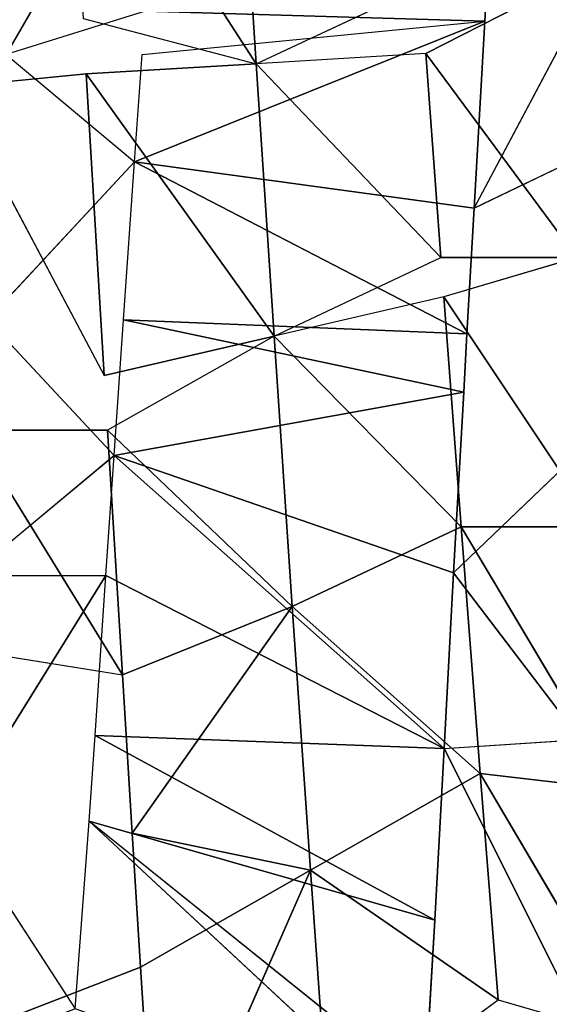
# Model space of a CAD drawing. Extents: x 0 to 40, y 0 to 81.9.
# Tile 358 of 623: x 7.649 to 7.99, y 74.213 to 74.847. Entities that reach past the tile are written whole.
import ezdxf

# ---------------------------------------------------------------- set-up
doc = ezdxf.new("R2010")
doc.units = 0
doc.header["$LTSCALE"] = 25.4
doc.layers.get('0').update_dxf_attribs({"color": 13, "linetype": 'CONTINUOUS'})

# ---------------------------------------------------------------- blocks, each defined once
blk = doc.blocks.new('ICE-TUBE-LED-S-8118_STL')
at = {"color": 0}
for p, q in [((74.64986, 14.50025, 44.52773), (74.52892, 14.4217, 44.57863)), ((74.64986, 14.50025, 44.52773), (74.8082, 14.40188, 44.47809)), ((75.12271, 14.50149, 47.94853), (74.93689, 14.40297, 47.9324)), ((75.12271, 14.50149, 47.94853), (75.13126, 14.41449, 47.94884)), ((74.90181, 14.48836, 47.92732), (74.74409, 14.39125, 47.89635)), ((74.90181, 14.48836, 47.92732), (74.74409, 14.39125, 47.89635)), ((74.8082, 14.48938, 44.47809), (74.8082, 14.40188, 44.47809)), ((74.8082, 14.48938, 44.47809), (74.88537, 14.39664, 44.46037)), ((74.90181, 14.48836, 47.92732), (74.90179, 14.40085, 47.92732)), ((74.75833, 14.47963, 47.89971), (74.74409, 14.39125, 47.89635)), ((74.97285, 14.47811, 44.44515), (74.88537, 14.39664, 44.46037)), ((74.97285, 14.47811, 44.44515), (75.07464, 14.38347, 44.43376)), ((74.52264, 14.46492, 47.82919), (74.5558, 14.37952, 47.8411)), ((75.14368, 14.46607, 44.42984), (75.07464, 14.38347, 44.43376)), ((75.31782, 14.36596, 44.43344), (75.14368, 14.46607, 44.42984)), ((75.31782, 14.36596, 44.43344), (75.14368, 14.46607, 44.42984)), ((75.17167, 14.37657, 44.42911), (75.14368, 14.46607, 44.42984)), ((74.52892, 14.4217, 44.57863), (74.64986, 14.41275, 44.52773)), ((75.16699, 14.41658, 47.94975), (75.13778, 14.30511, 47.75951)), ((74.64986, 14.41275, 44.52773), (74.45027, 14.19793, 44.19919)), ((74.47613, 14.19641, 44.18866), (74.64986, 14.41275, 44.52773)), ((74.58599, 14.19012, 44.14864), (74.64986, 14.41275, 44.52773)), ((74.58599, 14.19012, 44.14864), (74.64986, 14.41275, 44.52773)), ((74.64986, 14.41275, 44.52773), (74.70497, 14.40887, 44.50836)), ((74.93689, 14.40297, 47.9324), (75.13126, 14.41449, 47.94884)), ((74.93689, 14.40297, 47.9324), (75.13126, 14.41449, 47.94884)), ((75.13126, 14.41449, 47.94884), (74.96229, 14.29359, 47.74466)), ((75.13126, 14.41449, 47.94884), (74.96229, 14.29359, 47.74466)), ((75.13126, 14.41449, 47.94884), (75.13778, 14.30511, 47.75951)), ((74.58599, 14.19012, 44.14864), (74.70497, 14.40887, 44.50836)), ((74.58599, 14.19012, 44.14864), (74.70497, 14.40887, 44.50836)), ((74.6966, 14.18408, 44.11565), (74.70497, 14.40887, 44.50836)), ((74.6966, 14.18408, 44.11565), (74.70497, 14.40887, 44.50836)), ((74.70497, 14.40887, 44.50836), (74.8082, 14.40188, 44.47809)), ((74.6966, 14.18408, 44.11565), (74.8082, 14.40188, 44.47809)), ((74.6966, 14.18408, 44.11565), (74.8082, 14.40188, 44.47809)), ((74.74409, 14.39125, 47.89635), (74.90179, 14.40085, 47.92732)), ((74.74409, 14.39125, 47.89635), (74.90179, 14.40085, 47.92732)), ((74.78822, 14.28188, 47.71212), (74.90179, 14.40085, 47.92732)), ((74.78822, 14.28188, 47.71212), (74.90179, 14.40085, 47.92732)), ((74.8082, 14.40188, 44.47809), (74.88537, 14.39664, 44.46037)), ((74.96229, 14.29359, 47.74466), (74.90179, 14.40085, 47.92732)), ((74.96229, 14.29359, 47.74466), (74.93689, 14.40297, 47.9324)), ((74.64212, 14.38494, 47.869), (74.74409, 14.39125, 47.89635)), ((74.88537, 14.39664, 44.46037), (74.6966, 14.18408, 44.11565)), ((74.88537, 14.39664, 44.46037), (74.6966, 14.18408, 44.11565)), ((74.74409, 14.39125, 47.89635), (74.78822, 14.28188, 47.71212)), ((74.74409, 14.39125, 47.89635), (74.78822, 14.28188, 47.71212)), ((74.8099, 14.17789, 44.08908), (74.88537, 14.39664, 44.46037)), ((74.8099, 14.17789, 44.08908), (74.88537, 14.39664, 44.46037)), ((74.92616, 14.17143, 44.06909), (74.88537, 14.39664, 44.46037)), ((74.88537, 14.39664, 44.46037), (74.97285, 14.39061, 44.44515)), ((74.92616, 14.17143, 44.06909), (74.88537, 14.39664, 44.46037)), ((74.5558, 14.37952, 47.8411), (74.64212, 14.38494, 47.869)), ((74.64212, 14.38494, 47.869), (74.61822, 14.27015, 47.66224)), ((74.64212, 14.38494, 47.869), (74.61822, 14.27015, 47.66224)), ((74.64212, 14.38494, 47.869), (74.78822, 14.28188, 47.71212)), ((74.64212, 14.38494, 47.869), (74.78822, 14.28188, 47.71212)), ((74.92616, 14.17143, 44.06909), (74.97285, 14.39061, 44.44515)), ((74.92616, 14.17143, 44.06909), (74.97285, 14.39061, 44.44515)), ((74.96387, 14.16931, 44.06415), (74.97285, 14.39061, 44.44515)), ((74.96387, 14.16931, 44.06415), (74.97285, 14.39061, 44.44515)), ((74.97285, 14.39061, 44.44515), (75.07464, 14.38347, 44.43376)), ((74.39281, 14.36912, 47.77585), (74.5558, 14.37952, 47.8411)), ((74.39281, 14.36912, 47.77585), (74.5558, 14.37952, 47.8411)), ((74.61822, 14.27015, 47.66224), (74.5558, 14.37952, 47.8411)), ((74.61822, 14.27015, 47.66224), (74.5558, 14.37952, 47.8411)), ((74.96387, 14.16931, 44.06415), (75.07464, 14.38347, 44.43376)), ((74.96387, 14.16931, 44.06415), (75.07464, 14.38347, 44.43376)), ((75.04481, 14.16472, 44.05605), (75.07464, 14.38347, 44.43376)), ((75.04481, 14.16472, 44.05605), (75.07464, 14.38347, 44.43376)), ((75.07464, 14.38347, 44.43376), (75.16524, 14.15782, 44.05028)), ((75.07464, 14.38347, 44.43376), (75.14368, 14.37857, 44.42984)), ((75.07464, 14.38347, 44.43376), (75.16524, 14.15782, 44.05028)), ((75.14368, 14.37857, 44.42984), (75.16524, 14.15782, 44.05028)), ((75.17167, 14.37657, 44.42911), (75.16524, 14.15782, 44.05028)), ((74.61822, 14.27015, 47.66224), (74.39281, 14.36912, 47.77585)), ((74.61822, 14.27015, 47.66224), (74.39281, 14.36912, 47.77585)), ((75.31204, 14.31628, 47.75688), (75.13778, 14.30511, 47.75951)), ((75.31204, 14.31628, 47.75688), (75.13778, 14.30511, 47.75951)), ((75.13778, 14.30511, 47.75951), (74.96229, 14.29359, 47.74466)), ((75.13778, 14.30511, 47.75951), (74.96229, 14.29359, 47.74466)), ((75.01286, 14.18609, 47.56013), (75.13778, 14.30511, 47.75951)), ((75.01286, 14.18609, 47.56013), (75.13778, 14.30511, 47.75951)), ((75.13778, 14.30511, 47.75951), (75.18743, 14.19886, 47.57108)), ((75.14429, 14.19574, 47.57018), (75.13778, 14.30511, 47.75951)), ((74.96229, 14.29359, 47.74466), (74.78822, 14.28188, 47.71212)), ((74.96229, 14.29359, 47.74466), (74.78822, 14.28188, 47.71212)), ((74.83939, 14.17304, 47.52956), (74.96229, 14.29359, 47.74466)), ((74.83939, 14.17304, 47.52956), (74.96229, 14.29359, 47.74466)), ((74.96229, 14.29359, 47.74466), (75.01286, 14.18609, 47.56013)), ((74.98769, 14.18422, 47.55693), (74.96229, 14.29359, 47.74466)), ((74.61822, 14.27015, 47.66224), (74.78822, 14.28188, 47.71212)), ((74.61822, 14.27015, 47.66224), (74.78822, 14.28188, 47.71212)), ((74.78822, 14.28188, 47.71212), (74.68064, 14.16077, 47.48338)), ((74.78822, 14.28188, 47.71212), (74.68064, 14.16077, 47.48338)), ((74.83939, 14.17304, 47.52956), (74.78822, 14.28188, 47.71212)), ((74.83939, 14.17304, 47.52956), (74.78822, 14.28188, 47.71212)), ((74.61822, 14.27015, 47.66224), (74.45484, 14.25858, 47.59587)), ((74.61822, 14.27015, 47.66224), (74.45484, 14.25858, 47.59587)), ((74.53484, 14.1492, 47.42414), (74.61822, 14.27015, 47.66224)), ((74.53484, 14.1492, 47.42414), (74.61822, 14.27015, 47.66224)), ((74.68064, 14.16077, 47.48338), (74.61822, 14.27015, 47.66224)), ((74.68064, 14.16077, 47.48338), (74.61822, 14.27015, 47.66224)), ((74.45484, 14.25858, 47.59587), (74.53484, 14.1492, 47.42414)), ((74.47613, 14.19641, 44.18866), (74.58599, 14.19012, 44.14864)), ((75.14429, 14.19574, 47.57018), (75.01286, 14.09859, 47.56013)), ((75.14429, 14.19574, 47.57018), (75.01286, 14.09859, 47.56013)), ((75.14429, 14.19574, 47.57018), (75.01286, 14.18609, 47.56013)), ((75.14429, 14.19574, 47.57018), (75.01286, 14.18609, 47.56013)), ((75.14429, 14.19574, 47.57018), (75.18743, 14.11136, 47.57108)), ((74.58599, 14.19012, 44.14864), (74.6966, 14.18408, 44.11565)), ((74.6966, 14.18408, 44.11565), (74.53928, 14.10525, 44.16475)), ((74.6966, 14.18408, 44.11565), (74.70245, 14.09626, 44.1141)), ((74.6966, 14.18408, 44.11565), (74.8099, 14.17789, 44.08908)), ((74.83939, 14.08554, 47.52956), (74.98769, 14.18422, 47.55693)), ((74.98769, 14.18422, 47.55693), (74.83939, 14.17304, 47.52956)), ((74.83939, 14.08554, 47.52956), (74.98769, 14.18422, 47.55693)), ((74.98769, 14.18422, 47.55693), (74.83939, 14.17304, 47.52956)), ((75.01286, 14.09859, 47.56013), (74.98769, 14.18422, 47.55693)), ((75.01286, 14.09859, 47.56013), (75.01286, 14.18609, 47.56013)), ((74.8099, 14.17789, 44.08908), (74.70245, 14.09626, 44.1141)), ((74.8099, 14.17789, 44.08908), (74.89857, 14.08547, 44.07318)), ((74.8099, 14.17789, 44.08908), (74.92616, 14.17143, 44.06909)), ((74.83939, 14.17304, 47.52956), (74.6703, 14.07246, 47.47972)), ((74.83939, 14.17304, 47.52956), (74.6703, 14.07246, 47.47972)), ((74.83939, 14.17304, 47.52956), (74.68064, 14.16077, 47.48338)), ((74.83939, 14.17304, 47.52956), (74.68064, 14.16077, 47.48338)), ((74.83939, 14.17304, 47.52956), (74.83939, 14.08554, 47.52956)), ((74.83939, 14.17304, 47.52956), (74.83939, 14.08554, 47.52956)), ((74.92616, 14.17143, 44.06909), (74.96387, 14.16931, 44.06415)), ((74.96387, 14.16931, 44.06415), (75.04481, 14.16472, 44.05605)), ((75.04481, 14.16472, 44.05605), (75.0879, 14.07477, 44.05313)), ((75.04481, 14.16472, 44.05605), (75.22966, 14.06658, 44.05025)), ((75.04481, 14.16472, 44.05605), (75.16524, 14.15782, 44.05028)), ((74.68064, 14.16077, 47.48338), (74.50874, 14.0596, 47.41169)), ((74.68064, 14.16077, 47.48338), (74.50874, 14.0596, 47.41169)), ((74.68064, 14.16077, 47.48338), (74.53484, 14.1492, 47.42414)), ((74.68064, 14.16077, 47.48338), (74.53484, 14.1492, 47.42414)), ((74.68064, 14.16077, 47.48338), (74.6703, 14.07246, 47.47972)), ((74.68064, 14.16077, 47.48338), (74.6703, 14.07246, 47.47972)), ((75.16524, 14.15782, 44.05028), (75.22965, 14.15408, 44.05025)), ((74.53484, 14.1492, 47.42414), (74.50874, 14.0596, 47.41169))]:
    blk.add_line(p, q, dxfattribs=at)
mesh = blk.add_polyface(dxfattribs=at)
corners = [(81.99833, 18.65613, 0), (32.39832, 18.53461, 0), (32.39832, 18.65613, 0), (33.41051, 17.76106, 0), (34.4478, 16.85461, 0), (35.42089, 15.87956, 0), (36.32527, 14.84046, 0), (37.15673, 13.74214, 0), (37.91139, 12.58971, 0), (38.58575, 11.38851, 0), (39.17668, 10.14416, 0), (39.68142, 8.86242, 0), (40.09764, 7.54925, 0), (40.42338, 6.21078, 0), (40.65715, 4.85321, 0), (40.79784, 3.48288, 0), (40.84481, 2.10613, 0), (81.99833, -14.44387, 0), (33.41051, -13.5488, 0), (32.39832, -14.44387, 0), (32.39832, -14.32234, 0), (34.4478, -12.64234, 0), (35.42089, -11.6673, 0), (36.32527, -10.6282, 0), (37.15673, -9.52987, 0), (37.91139, -8.37744, 0), (38.58575, -7.17625, 0), (39.17668, -5.93189, 0), (39.68142, -4.65015, 0), (40.09764, -3.33699, 0), (40.42338, -1.99851, 0), (40.65715, -0.64095, 0), (40.79784, 0.72939, 0)]
mesh.append_faces([[corners[k] for k in face] for face in [(0, 1, 2), (18, 19, 20)]], dxfattribs={"vtx0": -1, "color": 0})
mesh.append_faces([[corners[k] for k in face] for face in [(1, 0, 3), (3, 0, 4), (4, 0, 5), (5, 0, 6), (6, 0, 7), (7, 0, 8), (8, 0, 9), (9, 0, 10), (10, 0, 11), (11, 0, 12), (12, 0, 13), (13, 0, 14), (14, 0, 15), (15, 0, 16), (19, 18, 17)]], dxfattribs={"vtx0": -1, "vtx1": -1, "color": 0})
mesh.append_faces([[corners[k] for k in face] for face in [(16, 0, 17), (17, 18, 21), (17, 21, 22), (17, 22, 23), (17, 23, 24), (17, 24, 25), (17, 25, 26), (17, 26, 27), (17, 27, 28), (17, 28, 29), (17, 29, 30), (17, 30, 31), (17, 31, 32), (17, 32, 16)]], dxfattribs={"vtx0": -1, "vtx2": -1, "color": 0})
mesh = blk.add_polyface(dxfattribs=at)
corners = [(81.99833, -14.44387, 92), (32.39832, -14.32234, 92), (32.39832, -14.44387, 92), (33.41051, -13.5488, 92), (34.4478, -12.64234, 92), (35.42089, -11.6673, 92), (36.32527, -10.6282, 92), (37.15673, -9.52987, 92), (37.91139, -8.37744, 92), (38.58575, -7.17625, 92), (39.17668, -5.93189, 92), (39.68142, -4.65015, 92), (40.09764, -3.33699, 92), (40.42338, -1.99851, 92), (40.65715, -0.64095, 92), (40.79784, 0.72939, 92), (40.84481, 2.10613, 92), (33.41051, 17.76106, 92), (32.39832, 18.65613, 92), (32.39832, 18.53461, 92), (81.99833, 18.65613, 92), (34.4478, 16.85461, 92), (35.42089, 15.87956, 92), (36.32527, 14.84046, 92), (37.15673, 13.74214, 92), (37.91139, 12.58971, 92), (38.58575, 11.38851, 92), (39.17668, 10.14416, 92), (39.68142, 8.86242, 92), (40.09764, 7.54925, 92), (40.42338, 6.21078, 92), (40.65715, 4.85321, 92), (40.79784, 3.48288, 92)]
mesh.append_faces([[corners[k] for k in face] for face in [(0, 1, 2), (17, 18, 19)]], dxfattribs={"vtx0": -1, "color": 0})
mesh.append_faces([[corners[k] for k in face] for face in [(1, 0, 3), (3, 0, 4), (4, 0, 5), (5, 0, 6), (6, 0, 7), (7, 0, 8), (8, 0, 9), (9, 0, 10), (10, 0, 11), (11, 0, 12), (12, 0, 13), (13, 0, 14), (14, 0, 15), (15, 0, 16), (18, 17, 20), (20, 16, 0)]], dxfattribs={"vtx0": -1, "vtx1": -1, "color": 0})
mesh.append_faces([[corners[k] for k in face] for face in [(20, 17, 21), (20, 21, 22), (20, 22, 23), (20, 23, 24), (20, 24, 25), (20, 25, 26), (20, 26, 27), (20, 27, 28), (20, 28, 29), (20, 29, 30), (20, 30, 31), (20, 31, 32), (20, 32, 16)]], dxfattribs={"vtx0": -1, "vtx2": -1, "color": 0})
mesh = blk.add_polyface(dxfattribs=at)
corners = [(82.19833, -12.64387, 2), (64.19833, 16.85613, 2), (64.19833, -12.64387, 2), (82.19833, 16.85613, 2)]
mesh.append_faces([[corners[k] for k in face] for face in [(0, 1, 2), (1, 0, 3)]], dxfattribs={"vtx0": -1, "color": 0})
mesh = blk.add_polyface(dxfattribs=at)
corners = [(64.19833, 16.85613, 90), (82.19833, -12.64387, 90), (64.19833, -12.64387, 90), (82.19833, 16.85613, 90)]
mesh.append_faces([[corners[k] for k in face] for face in [(0, 1, 2), (1, 0, 3)]], dxfattribs={"vtx0": -1, "color": 0})
mesh = blk.add_polyface(dxfattribs=at)
corners = [(74.8082, 14.48938, 44.47809), (74.64986, 14.50025, 44.52773), (74.64986, 14.58774, 44.52773), (74.8082, 14.40188, 44.47809)]
mesh.append_faces([[corners[k] for k in face] for face in [(0, 1, 2), (1, 0, 3)]], dxfattribs={"vtx0": -1, "color": 0})
mesh = blk.add_polyface(dxfattribs=at)
corners = [(75.31782, 14.45346, 44.43344), (75.14368, 14.46607, 44.42984), (75.14368, 14.55357, 44.42984), (75.31782, 14.36596, 44.43344)]
mesh.append_faces([[corners[k] for k in face] for face in [(0, 1, 2), (1, 0, 3)]], dxfattribs={"vtx0": -1, "color": 0})
mesh = blk.add_polyface(dxfattribs=at)
corners = [(74.64986, 14.50025, 44.52773), (74.52892, 14.4217, 44.57863), (74.49432, 14.51188, 44.59545)]
mesh.append_faces([[corners[k] for k in face] for face in [(0, 1, 2)]], dxfattribs={"color": 0})
mesh = blk.add_polyface(dxfattribs=at)
corners = [(75.13126, 14.41449, 47.94884), (75.12271, 14.50149, 47.94853), (74.93689, 14.40297, 47.9324)]
mesh.append_faces([[corners[k] for k in face] for face in [(0, 1, 2)]], dxfattribs={"color": 0})
mesh = blk.add_polyface(dxfattribs=at)
corners = [(74.90181, 14.48836, 47.92732), (74.74409, 14.39125, 47.89635), (74.90179, 14.40085, 47.92732)]
mesh.append_faces([[corners[k] for k in face] for face in [(0, 1, 2)]], dxfattribs={"color": 0})
mesh = blk.add_polyface(dxfattribs=at)
corners = [(74.90181, 14.48836, 47.92732), (74.75833, 14.47963, 47.89971), (74.74409, 14.39125, 47.89635)]
mesh.append_faces([[corners[k] for k in face] for face in [(0, 1, 2)]], dxfattribs={"color": 0})
mesh = blk.add_polyface(dxfattribs=at)
corners = [(74.97285, 14.47811, 44.44515), (74.88537, 14.39664, 44.46037), (74.8082, 14.48938, 44.47809)]
mesh.append_faces([[corners[k] for k in face] for face in [(0, 1, 2)]], dxfattribs={"color": 0})
mesh = blk.add_polyface(dxfattribs=at)
corners = [(75.14368, 14.46607, 44.42984), (75.07464, 14.38347, 44.43376), (74.97285, 14.47811, 44.44515)]
mesh.append_faces([[corners[k] for k in face] for face in [(0, 1, 2)]], dxfattribs={"color": 0})
mesh = blk.add_polyface(dxfattribs=at)
corners = [(74.5558, 14.37952, 47.8411), (74.52264, 14.46492, 47.82919), (74.39281, 14.36912, 47.77585)]
mesh.append_faces([[corners[k] for k in face] for face in [(0, 1, 2)]], dxfattribs={"color": 0})
mesh = blk.add_polyface(dxfattribs=at)
corners = [(75.31782, 14.36596, 44.43344), (75.17167, 14.37657, 44.42911), (75.14368, 14.46607, 44.42984)]
mesh.append_faces([[corners[k] for k in face] for face in [(0, 1, 2)]], dxfattribs={"color": 0})
mesh = blk.add_polyface(dxfattribs=at)
corners = [(75.32428, 14.42565, 47.94593), (75.13778, 14.30511, 47.75951), (75.31204, 14.31628, 47.75688), (75.16699, 14.41658, 47.94975)]
mesh.append_faces([[corners[k] for k in face] for face in [(0, 1, 2), (1, 0, 3)]], dxfattribs={"vtx0": -1, "color": 0})
mesh = blk.add_polyface(dxfattribs=at)
corners = [(74.52892, 14.4217, 44.57863), (74.64986, 14.41275, 44.52773), (74.45027, 14.19793, 44.19919)]
mesh.append_faces([[corners[k] for k in face] for face in [(0, 1, 2)]], dxfattribs={"color": 0})
mesh = blk.add_polyface(dxfattribs=at)
corners = [(74.64986, 14.41275, 44.52773), (74.58599, 14.19012, 44.14864), (74.47613, 14.19641, 44.18866)]
mesh.append_faces([[corners[k] for k in face] for face in [(0, 1, 2)]], dxfattribs={"color": 0})
mesh = blk.add_polyface(dxfattribs=at)
corners = [(74.64986, 14.41275, 44.52773), (74.70497, 14.40887, 44.50836), (74.58599, 14.19012, 44.14864)]
mesh.append_faces([[corners[k] for k in face] for face in [(0, 1, 2)]], dxfattribs={"color": 0})
mesh = blk.add_polyface(dxfattribs=at)
corners = [(75.13126, 14.41449, 47.94884), (74.93689, 14.40297, 47.9324), (74.96229, 14.29359, 47.74466)]
mesh.append_faces([[corners[k] for k in face] for face in [(0, 1, 2)]], dxfattribs={"color": 0})
mesh = blk.add_polyface(dxfattribs=at)
corners = [(75.13126, 14.41449, 47.94884), (74.96229, 14.29359, 47.74466), (75.13778, 14.30511, 47.75951)]
mesh.append_faces([[corners[k] for k in face] for face in [(0, 1, 2)]], dxfattribs={"color": 0})
mesh = blk.add_polyface(dxfattribs=at)
corners = [(74.70497, 14.40887, 44.50836), (74.6966, 14.18408, 44.11565), (74.58599, 14.19012, 44.14864)]
mesh.append_faces([[corners[k] for k in face] for face in [(0, 1, 2)]], dxfattribs={"color": 0})
mesh = blk.add_polyface(dxfattribs=at)
corners = [(74.70497, 14.40887, 44.50836), (74.8082, 14.40188, 44.47809), (74.6966, 14.18408, 44.11565)]
mesh.append_faces([[corners[k] for k in face] for face in [(0, 1, 2)]], dxfattribs={"color": 0})
mesh = blk.add_polyface(dxfattribs=at)
corners = [(74.8082, 14.40188, 44.47809), (74.88537, 14.39664, 44.46037), (74.6966, 14.18408, 44.11565)]
mesh.append_faces([[corners[k] for k in face] for face in [(0, 1, 2)]], dxfattribs={"color": 0})
mesh = blk.add_polyface(dxfattribs=at)
corners = [(74.90179, 14.40085, 47.92732), (74.74409, 14.39125, 47.89635), (74.78822, 14.28188, 47.71212)]
mesh.append_faces([[corners[k] for k in face] for face in [(0, 1, 2)]], dxfattribs={"color": 0})
mesh = blk.add_polyface(dxfattribs=at)
corners = [(74.90179, 14.40085, 47.92732), (74.78822, 14.28188, 47.71212), (74.96229, 14.29359, 47.74466)]
mesh.append_faces([[corners[k] for k in face] for face in [(0, 1, 2)]], dxfattribs={"color": 0})
mesh = blk.add_polyface(dxfattribs=at)
corners = [(74.74409, 14.39125, 47.89635), (74.64212, 14.38494, 47.869), (74.78822, 14.28188, 47.71212)]
mesh.append_faces([[corners[k] for k in face] for face in [(0, 1, 2)]], dxfattribs={"color": 0})
mesh = blk.add_polyface(dxfattribs=at)
corners = [(74.88537, 14.39664, 44.46037), (74.8099, 14.17789, 44.08908), (74.6966, 14.18408, 44.11565)]
mesh.append_faces([[corners[k] for k in face] for face in [(0, 1, 2)]], dxfattribs={"color": 0})
mesh = blk.add_polyface(dxfattribs=at)
corners = [(74.88537, 14.39664, 44.46037), (74.92616, 14.17143, 44.06909), (74.8099, 14.17789, 44.08908)]
mesh.append_faces([[corners[k] for k in face] for face in [(0, 1, 2)]], dxfattribs={"color": 0})
mesh = blk.add_polyface(dxfattribs=at)
corners = [(74.88537, 14.39664, 44.46037), (74.97285, 14.39061, 44.44515), (74.92616, 14.17143, 44.06909)]
mesh.append_faces([[corners[k] for k in face] for face in [(0, 1, 2)]], dxfattribs={"color": 0})
mesh = blk.add_polyface(dxfattribs=at)
corners = [(74.64212, 14.38494, 47.869), (74.5558, 14.37952, 47.8411), (74.61822, 14.27015, 47.66224)]
mesh.append_faces([[corners[k] for k in face] for face in [(0, 1, 2)]], dxfattribs={"color": 0})
mesh = blk.add_polyface(dxfattribs=at)
corners = [(74.64212, 14.38494, 47.869), (74.61822, 14.27015, 47.66224), (74.78822, 14.28188, 47.71212)]
mesh.append_faces([[corners[k] for k in face] for face in [(0, 1, 2)]], dxfattribs={"color": 0})
mesh = blk.add_polyface(dxfattribs=at)
corners = [(74.97285, 14.39061, 44.44515), (74.96387, 14.16931, 44.06415), (74.92616, 14.17143, 44.06909)]
mesh.append_faces([[corners[k] for k in face] for face in [(0, 1, 2)]], dxfattribs={"color": 0})
mesh = blk.add_polyface(dxfattribs=at)
corners = [(74.97285, 14.39061, 44.44515), (75.07464, 14.38347, 44.43376), (74.96387, 14.16931, 44.06415)]
mesh.append_faces([[corners[k] for k in face] for face in [(0, 1, 2)]], dxfattribs={"color": 0})
mesh = blk.add_polyface(dxfattribs=at)
corners = [(74.5558, 14.37952, 47.8411), (74.39281, 14.36912, 47.77585), (74.61822, 14.27015, 47.66224)]
mesh.append_faces([[corners[k] for k in face] for face in [(0, 1, 2)]], dxfattribs={"color": 0})
mesh = blk.add_polyface(dxfattribs=at)
corners = [(75.07464, 14.38347, 44.43376), (75.04481, 14.16472, 44.05605), (74.96387, 14.16931, 44.06415)]
mesh.append_faces([[corners[k] for k in face] for face in [(0, 1, 2)]], dxfattribs={"color": 0})
mesh = blk.add_polyface(dxfattribs=at)
corners = [(75.07464, 14.38347, 44.43376), (75.16524, 14.15782, 44.05028), (75.04481, 14.16472, 44.05605)]
mesh.append_faces([[corners[k] for k in face] for face in [(0, 1, 2)]], dxfattribs={"color": 0})
mesh = blk.add_polyface(dxfattribs=at)
corners = [(75.07464, 14.38347, 44.43376), (75.14368, 14.37857, 44.42984), (75.16524, 14.15782, 44.05028)]
mesh.append_faces([[corners[k] for k in face] for face in [(0, 1, 2)]], dxfattribs={"color": 0})
mesh = blk.add_polyface(dxfattribs=at)
corners = [(75.17167, 14.37657, 44.42911), (75.22965, 14.15408, 44.05025), (75.16524, 14.15782, 44.05028)]
mesh.append_faces([[corners[k] for k in face] for face in [(0, 1, 2)]], dxfattribs={"color": 0})
mesh = blk.add_polyface(dxfattribs=at)
corners = [(74.39281, 14.36912, 47.77585), (74.45484, 14.25858, 47.59587), (74.61822, 14.27015, 47.66224)]
mesh.append_faces([[corners[k] for k in face] for face in [(0, 1, 2)]], dxfattribs={"color": 0})
mesh = blk.add_polyface(dxfattribs=at)
corners = [(75.13778, 14.30511, 47.75951), (75.18743, 14.19886, 47.57108), (75.31204, 14.31628, 47.75688)]
mesh.append_faces([[corners[k] for k in face] for face in [(0, 1, 2)]], dxfattribs={"color": 0})
mesh = blk.add_polyface(dxfattribs=at)
corners = [(75.13778, 14.30511, 47.75951), (74.96229, 14.29359, 47.74466), (75.01286, 14.18609, 47.56013)]
mesh.append_faces([[corners[k] for k in face] for face in [(0, 1, 2)]], dxfattribs={"color": 0})
mesh = blk.add_polyface(dxfattribs=at)
corners = [(75.13778, 14.30511, 47.75951), (75.01286, 14.18609, 47.56013), (75.14429, 14.19574, 47.57018)]
mesh.append_faces([[corners[k] for k in face] for face in [(0, 1, 2)]], dxfattribs={"color": 0})
mesh = blk.add_polyface(dxfattribs=at)
corners = [(74.96229, 14.29359, 47.74466), (74.78822, 14.28188, 47.71212), (74.83939, 14.17304, 47.52956)]
mesh.append_faces([[corners[k] for k in face] for face in [(0, 1, 2)]], dxfattribs={"color": 0})
mesh = blk.add_polyface(dxfattribs=at)
corners = [(74.96229, 14.29359, 47.74466), (74.83939, 14.17304, 47.52956), (74.98769, 14.18422, 47.55693)]
mesh.append_faces([[corners[k] for k in face] for face in [(0, 1, 2)]], dxfattribs={"color": 0})
mesh = blk.add_polyface(dxfattribs=at)
corners = [(74.78822, 14.28188, 47.71212), (74.61822, 14.27015, 47.66224), (74.68064, 14.16077, 47.48338)]
mesh.append_faces([[corners[k] for k in face] for face in [(0, 1, 2)]], dxfattribs={"color": 0})
mesh = blk.add_polyface(dxfattribs=at)
corners = [(74.78822, 14.28188, 47.71212), (74.68064, 14.16077, 47.48338), (74.83939, 14.17304, 47.52956)]
mesh.append_faces([[corners[k] for k in face] for face in [(0, 1, 2)]], dxfattribs={"color": 0})
mesh = blk.add_polyface(dxfattribs=at)
corners = [(74.61822, 14.27015, 47.66224), (74.45484, 14.25858, 47.59587), (74.53484, 14.1492, 47.42414)]
mesh.append_faces([[corners[k] for k in face] for face in [(0, 1, 2)]], dxfattribs={"color": 0})
mesh = blk.add_polyface(dxfattribs=at)
corners = [(74.61822, 14.27015, 47.66224), (74.53484, 14.1492, 47.42414), (74.68064, 14.16077, 47.48338)]
mesh.append_faces([[corners[k] for k in face] for face in [(0, 1, 2)]], dxfattribs={"color": 0})
mesh = blk.add_polyface(dxfattribs=at)
corners = [(75.18743, 14.11136, 47.57108), (75.14429, 14.19574, 47.57018), (75.01286, 14.09859, 47.56013)]
mesh.append_faces([[corners[k] for k in face] for face in [(0, 1, 2)]], dxfattribs={"color": 0})
mesh = blk.add_polyface(dxfattribs=at)
corners = [(75.14429, 14.19574, 47.57018), (75.01286, 14.18609, 47.56013), (75.01286, 14.09859, 47.56013)]
mesh.append_faces([[corners[k] for k in face] for face in [(0, 1, 2)]], dxfattribs={"color": 0})
mesh = blk.add_polyface(dxfattribs=at)
corners = [(74.70245, 14.09626, 44.1141), (74.53928, 14.10525, 44.16475), (74.6966, 14.18408, 44.11565)]
mesh.append_faces([[corners[k] for k in face] for face in [(0, 1, 2)]], dxfattribs={"color": 0})
mesh = blk.add_polyface(dxfattribs=at)
corners = [(74.98769, 14.18422, 47.55693), (74.83939, 14.17304, 47.52956), (74.83939, 14.08554, 47.52956)]
mesh.append_faces([[corners[k] for k in face] for face in [(0, 1, 2)]], dxfattribs={"color": 0})
mesh = blk.add_polyface(dxfattribs=at)
corners = [(75.01286, 14.09859, 47.56013), (74.98769, 14.18422, 47.55693), (74.83939, 14.08554, 47.52956)]
mesh.append_faces([[corners[k] for k in face] for face in [(0, 1, 2)]], dxfattribs={"color": 0})
mesh = blk.add_polyface(dxfattribs=at)
corners = [(74.89857, 14.08547, 44.07318), (74.70245, 14.09626, 44.1141), (74.8099, 14.17789, 44.08908)]
mesh.append_faces([[corners[k] for k in face] for face in [(0, 1, 2)]], dxfattribs={"color": 0})
mesh = blk.add_polyface(dxfattribs=at)
corners = [(74.83939, 14.17304, 47.52956), (74.6703, 14.07246, 47.47972), (74.83939, 14.08554, 47.52956)]
mesh.append_faces([[corners[k] for k in face] for face in [(0, 1, 2)]], dxfattribs={"color": 0})
mesh = blk.add_polyface(dxfattribs=at)
corners = [(74.83939, 14.17304, 47.52956), (74.68064, 14.16077, 47.48338), (74.6703, 14.07246, 47.47972)]
mesh.append_faces([[corners[k] for k in face] for face in [(0, 1, 2)]], dxfattribs={"color": 0})
mesh = blk.add_polyface(dxfattribs=at)
corners = [(75.22966, 14.06658, 44.05025), (75.0879, 14.07477, 44.05313), (75.04481, 14.16472, 44.05605)]
mesh.append_faces([[corners[k] for k in face] for face in [(0, 1, 2)]], dxfattribs={"color": 0})
mesh = blk.add_polyface(dxfattribs=at)
corners = [(74.68064, 14.16077, 47.48338), (74.50874, 14.0596, 47.41169), (74.6703, 14.07246, 47.47972)]
mesh.append_faces([[corners[k] for k in face] for face in [(0, 1, 2)]], dxfattribs={"color": 0})
mesh = blk.add_polyface(dxfattribs=at)
corners = [(74.68064, 14.16077, 47.48338), (74.53484, 14.1492, 47.42414), (74.50874, 14.0596, 47.41169)]
mesh.append_faces([[corners[k] for k in face] for face in [(0, 1, 2)]], dxfattribs={"color": 0})

msp = doc.modelspace()

# ---------------------------------------------------------------- block references
at = {"color": 8, "rotation": 90.00000000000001}
msp.add_blockref('ICE-TUBE-LED-S-8118_STL', (22.10613, -0.3188, 254.70001), dxfattribs=at)

doc.saveas('drawing.dxf')
